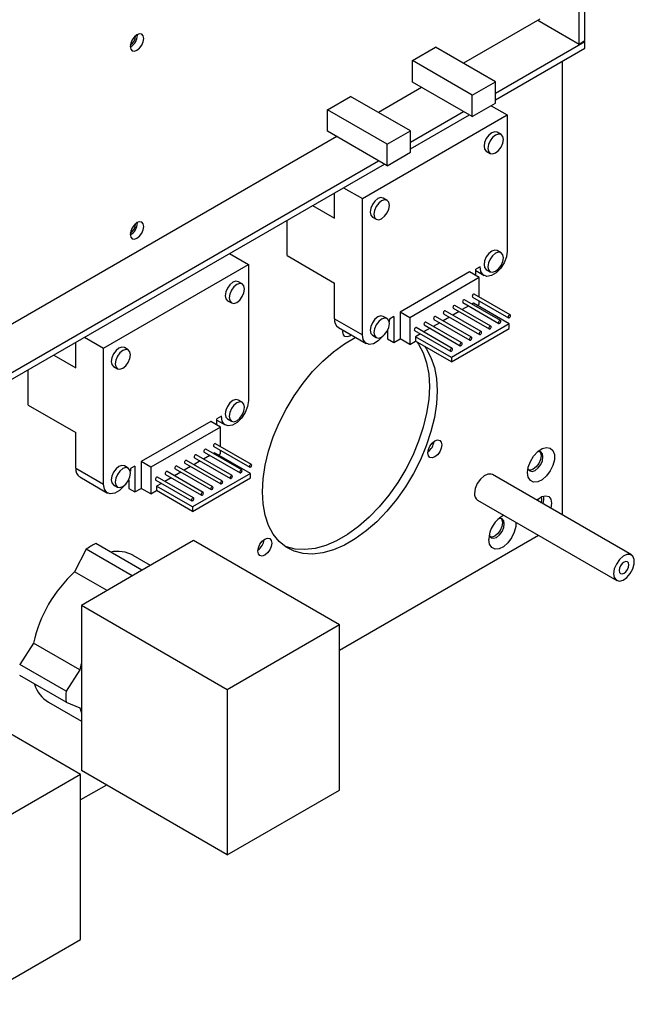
# Model space of a CAD drawing. Header units: millimetres. Extents: x 7146 to 9108, y -1574 to -663.
# Tile 285 of 289: x 8994 to 9106, y -1351 to -1171. Entities that reach past the tile are written whole.
import ezdxf

# ---------------------------------------------------------------- set-up
doc = ezdxf.new("R2010")
doc.units = ezdxf.units.MM
doc.header["$LTSCALE"] = 3

msp = doc.modelspace()

# ---------------------------------------------------------------- linework, layer by layer
at = {"linetype": 'Continuous', "lineweight": 30}
for p, q in [((9095.95, -1175.29), (9095.95, -1164.1)), ((9097.01, -1174.67), (9097.01, -1164.71)), ((9088.77, -1170.73), (9074.77, -1178.82)), ((9088.42, -1170.94), (9095.95, -1175.29)), ((9014.77, -1173.85), (9014.77, -1173.76)), ((9015.12, -1173.65), (9015.12, -1173.53)), ((9065.43, -1178.33), (9069.68, -1175.88)), ((9080.64, -1182.2), (9069.68, -1175.88)), ((9080.64, -1184.29), (9097.01, -1174.84)), ((9080.64, -1185.51), (9097.01, -1176.06)), ((9095.95, -1175.29), (9097.01, -1174.67)), ((9096.87, -1174.76), (9097.01, -1174.84)), ((9097.01, -1176.06), (9097.01, -1174.84)), ((9065.43, -1182.25), (9065.43, -1178.33)), ((9076.39, -1184.65), (9065.43, -1178.33)), ((9092.87, -1178.45), (9092.87, -1261.05)), ((9067.13, -1183.23), (9059.21, -1187.8)), ((9076.39, -1188.57), (9065.43, -1182.25)), ((9076.39, -1184.65), (9080.64, -1182.2)), ((9080.64, -1186.12), (9080.64, -1182.2)), ((9049.88, -1187.31), (9054.12, -1184.86)), ((9065.08, -1191.19), (9054.12, -1184.86)), ((9076.39, -1188.57), (9076.39, -1184.65)), ((9076.39, -1188.57), (9080.64, -1186.12)), ((9079.86, -1186.57), (9082.79, -1188.27)), ((9049.88, -1191.23), (9049.88, -1187.31)), ((9060.84, -1193.63), (9049.88, -1187.31)), ((9056.28, -1203.58), (9082.79, -1188.27)), ((9065.08, -1193.27), (9074.8, -1187.66)), ((9065.08, -1194.49), (9075.87, -1188.27)), ((9082.79, -1188.27), (9082.79, -1213.17)), ((9051.58, -1192.21), (8962.62, -1243.56)), ((9060.84, -1197.55), (9049.88, -1191.23)), ((9060.84, -1193.63), (9065.08, -1191.19)), ((9065.08, -1195.1), (9065.08, -1191.19)), ((9081.67, -1191.84), (9080.97, -1191.44)), ((9060.84, -1197.55), (9060.84, -1193.63)), ((9060.84, -1197.55), (9065.08, -1195.1)), ((9078.97, -1194.9), (9079.67, -1195.31)), ((8962.62, -1252.42), (9059.25, -1196.64)), ((8962.62, -1253.64), (9060.31, -1197.25)), ((9051.19, -1207.17), (9051.19, -1202.51)), ((9052.81, -1201.58), (9056.28, -1203.58)), ((9047.15, -1204.84), (9051.19, -1207.17)), ((9056.28, -1228.48), (9056.28, -1203.58)), ((9060.81, -1203.89), (9060.11, -1203.48)), ((9014.77, -1208.23), (9014.77, -1208.14)), ((9015.12, -1208.02), (9015.12, -1207.91)), ((9042.49, -1213.99), (9042.49, -1207.54)), ((9058.11, -1206.94), (9058.81, -1207.35)), ((9031.95, -1213.62), (9035.42, -1215.62)), ((9042.49, -1213.99), (9051.19, -1219.01)), ((9081.67, -1213.48), (9080.97, -1213.07)), ((9008.9, -1230.93), (9035.42, -1215.62)), ((9035.42, -1215.62), (9035.42, -1240.52)), ((9075.9, -1216.99), (9063.17, -1224.34)), ((9077.67, -1218.01), (9075.9, -1216.99)), ((9077.84, -1216.03), (9077.03, -1216.5)), ((9077.03, -1217.64), (9077.03, -1216.5)), ((9077.03, -1216.75), (9078.57, -1217.63)), ((9078.97, -1216.54), (9079.67, -1216.95)), ((9034.3, -1219.19), (9033.59, -1218.78)), ((9051.19, -1225.54), (9051.19, -1219.01)), ((9077.67, -1218.01), (9064.94, -1225.36)), ((9077.67, -1221.58), (9077.67, -1218.01)), ((9083.33, -1224.85), (9076.76, -1221.06)), ((9031.59, -1222.25), (9032.3, -1222.66)), ((9079.8, -1226.89), (9073.22, -1223.1)), ((9074.69, -1222.6), (9081.27, -1226.39)), ((9081.57, -1225.87), (9074.99, -1222.08)), ((9076.61, -1222.7), (9076.34, -1222.86)), ((9076.46, -1221.58), (9083.03, -1225.37)), ((9083.18, -1226.5), (9076.61, -1222.7)), ((9077.31, -1223.11), (9077.67, -1222.91)), ((9077.67, -1222.91), (9077.67, -1222.28)), ((9063.17, -1224.34), (9063.17, -1229.24)), ((9064.94, -1225.36), (9063.17, -1224.34)), ((9071.15, -1224.64), (9077.73, -1228.43)), ((9078.03, -1227.91), (9071.45, -1224.12)), ((9073.97, -1224.23), (9072.81, -1224.9)), ((9072.92, -1223.62), (9079.5, -1227.41)), ((9075.74, -1223.2), (9074.57, -1223.88)), ((9051.19, -1225.54), (9056.28, -1228.48)), ((9060.81, -1225.52), (9060.11, -1225.12)), ((9061.23, -1225.62), (9061.19, -1226.11)), ((9062.04, -1225.16), (9061.23, -1225.62)), ((9062.04, -1225.16), (9062.04, -1229.89)), ((9064.94, -1225.36), (9064.94, -1230.26)), ((9067.62, -1226.68), (9074.19, -1230.48)), ((9074.49, -1229.96), (9067.92, -1226.16)), ((9070.44, -1226.27), (9069.27, -1226.94)), ((9069.39, -1225.66), (9075.96, -1229.46)), ((9076.26, -1228.94), (9069.69, -1225.14)), ((9072.21, -1225.25), (9071.04, -1225.92)), ((9083.18, -1226.5), (9072.58, -1232.62)), ((9083.18, -1227.32), (9083.18, -1226.5)), ((9051.91, -1227.14), (9057, -1230.08)), ((9052.71, -1227.97), (9052.74, -1227.62)), ((9052.85, -1227.69), (9052.72, -1227.79)), ((9060.91, -1227.66), (9060.91, -1229.24)), ((9065.85, -1227.7), (9072.43, -1231.5)), ((9066.9, -1228.31), (9066, -1228.83)), ((9072.73, -1230.98), (9066.15, -1227.18)), ((9068.67, -1227.29), (9067.5, -1227.96)), ((9072.58, -1233.44), (9083.18, -1227.32)), ((9003.81, -1234.52), (9003.81, -1229.86)), ((9005.44, -1228.93), (9008.9, -1230.93)), ((9058.11, -1228.58), (9058.81, -1228.99)), ((9060.91, -1229.24), (9062.04, -1229.89)), ((9062.04, -1229.89), (9063.17, -1229.24)), ((9064.94, -1230.26), (9063.17, -1229.24)), ((9064.94, -1230.26), (9066, -1229.64)), ((9066, -1228.83), (9066, -1229.64)), ((9072.58, -1232.62), (9066, -1228.83)), ((9072.58, -1233.44), (9066, -1229.64)), ((9008.9, -1255.83), (9008.9, -1230.93)), ((9013.44, -1231.24), (9012.73, -1230.83)), ((8999.78, -1232.19), (9003.81, -1234.52)), ((9072.58, -1232.62), (9072.58, -1233.44)), ((8995.11, -1241.34), (8995.11, -1234.88)), ((9010.73, -1234.29), (9011.44, -1234.7)), ((9034.3, -1240.83), (9033.59, -1240.42)), ((8995.11, -1241.34), (9003.81, -1246.36)), ((9028.52, -1244.34), (9015.8, -1251.69)), ((9030.29, -1245.36), (9028.52, -1244.34)), ((9030.47, -1243.38), (9029.66, -1243.85)), ((9029.66, -1244.99), (9029.66, -1243.85)), ((9029.66, -1244.1), (9031.19, -1244.98)), ((9031.59, -1243.89), (9032.3, -1244.3)), ((9003.81, -1252.89), (9003.81, -1246.36)), ((9030.29, -1245.36), (9017.56, -1252.71)), ((9030.29, -1248.93), (9030.29, -1245.36)), ((9027.31, -1249.95), (9033.89, -1253.74)), ((9034.19, -1253.22), (9027.61, -1249.43)), ((9029.23, -1250.05), (9028.97, -1250.21)), ((9029.08, -1248.93), (9035.66, -1252.72)), ((9035.81, -1253.85), (9029.23, -1250.05)), ((9035.96, -1252.2), (9029.38, -1248.41)), ((9030.29, -1250.26), (9030.29, -1249.63)), ((9015.8, -1251.69), (9015.8, -1256.59)), ((9017.56, -1252.71), (9015.8, -1251.69)), ((9030.65, -1255.26), (9024.08, -1251.47)), ((9026.6, -1251.57), (9025.43, -1252.25)), ((9025.55, -1250.97), (9032.12, -1254.76)), ((9032.42, -1254.24), (9025.85, -1250.45)), ((9028.37, -1250.55), (9027.2, -1251.23)), ((9029.94, -1250.46), (9030.29, -1250.26)), ((9003.81, -1252.89), (9008.9, -1255.83)), ((9013.44, -1252.87), (9012.73, -1252.47)), ((9013.85, -1252.97), (9013.82, -1253.46)), ((9014.66, -1252.51), (9013.85, -1252.97)), ((9014.66, -1252.51), (9014.66, -1257.24)), ((9017.56, -1252.71), (9017.56, -1257.61)), ((9027.12, -1257.31), (9020.54, -1253.51)), ((9023.06, -1253.62), (9021.89, -1254.29)), ((9022.01, -1253.01), (9028.59, -1256.8)), ((9028.89, -1256.29), (9022.31, -1252.49)), ((9024.83, -1252.6), (9023.66, -1253.27)), ((9023.78, -1251.99), (9030.35, -1255.78)), ((9004.54, -1254.49), (9009.63, -1257.43)), ((9013.53, -1255.01), (9013.53, -1256.59)), ((9018.47, -1255.05), (9025.05, -1258.85)), ((9025.35, -1258.33), (9018.77, -1254.53)), ((9021.29, -1254.64), (9020.13, -1255.31)), ((9020.24, -1254.03), (9026.82, -1257.83)), ((9035.81, -1253.85), (9025.2, -1259.97)), ((9025.2, -1260.79), (9035.81, -1254.67)), ((9035.81, -1254.67), (9035.81, -1253.85)), ((9105.53, -1268.75), (9080.08, -1254.05)), ((9010.73, -1255.93), (9011.44, -1256.34)), ((9013.53, -1256.59), (9014.66, -1257.24)), ((9014.66, -1257.24), (9015.8, -1256.59)), ((9017.56, -1257.61), (9015.8, -1256.59)), ((9017.56, -1257.61), (9018.62, -1256.99)), ((9019.53, -1255.66), (9018.62, -1256.18)), ((9025.2, -1259.97), (9018.62, -1256.18)), ((9018.62, -1256.18), (9018.62, -1256.99)), ((9025.2, -1260.79), (9018.62, -1256.99)), ((9077.38, -1258.73), (9102.83, -1273.42)), ((9025.2, -1259.97), (9025.2, -1260.79)), ((9025.34, -1266.14), (9015.09, -1272.06)), ((9052.07, -1281.57), (9025.34, -1266.14)), ((9088.55, -1265.18), (9052.07, -1286.23)), ((9005.72, -1267.71), (9003.6, -1271.83)), ((9014.17, -1272.59), (9005.72, -1267.71)), ((9015.94, -1271.57), (9007.49, -1266.69)), ((9017.51, -1270.67), (9014.35, -1268.84)), ((9009.54, -1275.26), (9003.6, -1271.83)), ((9015.09, -1272.06), (9004.84, -1277.98)), ((9031.56, -1293.41), (9004.84, -1277.98)), ((9004.84, -1277.98), (9004.84, -1288.61)), ((9052.07, -1281.57), (9031.56, -1293.41)), ((9052.07, -1311.78), (9052.07, -1281.57)), ((8996.06, -1284.88), (8993.55, -1288.78)), ((9004.55, -1289.78), (8996.06, -1284.88)), ((9002.04, -1293.68), (8993.55, -1288.78)), ((9004.84, -1288.61), (9004.84, -1297.56)), ((9002.04, -1295.72), (8993.55, -1290.82)), ((9004.55, -1289.78), (9002.04, -1293.68)), ((9004.69, -1308.92), (8977.97, -1293.49)), ((9031.56, -1293.41), (9031.56, -1323.62)), ((8998.85, -1295.69), (9004.84, -1299.15)), ((9002.04, -1295.72), (9004.55, -1296.72)), ((9004.84, -1297.56), (9004.84, -1308.19)), ((9004.69, -1308.92), (8984.19, -1320.76)), ((9004.69, -1339.13), (9004.69, -1308.92)), ((9031.56, -1323.62), (9004.84, -1308.19)), ((9009.43, -1310.85), (9004.69, -1313.58)), ((9031.56, -1323.62), (9052.07, -1311.78)), ((8984.19, -1350.97), (9004.69, -1339.13))]:
    msp.add_line(p, q, dxfattribs=at)
at = {"linetype": 'Continuous', "lineweight": 30, "flags": 128}
for points in [[(9016.26, -1174.3), (9016.16, -1173.81), (9015.89, -1173.5), (9015.49, -1173.42), (9015.02, -1173.59), (9014.54, -1173.97), (9014.14, -1174.51), (9013.87, -1175.13), (9013.78, -1175.73), (9013.87, -1176.22), (9014.14, -1176.53), (9014.54, -1176.61), (9015.02, -1176.44), (9015.49, -1176.06), (9015.89, -1175.52), (9016.16, -1174.9), (9016.26, -1174.3)], [(9080.97, -1191.44), (9080.51, -1191.35), (9079.97, -1191.53), (9079.42, -1191.97), (9078.97, -1192.59), (9078.66, -1193.3), (9078.55, -1193.98), (9078.66, -1194.55), (9078.97, -1194.9), (9078.97, -1194.9)], [(9082.09, -1192.76), (9081.98, -1192.2), (9081.67, -1191.84), (9081.21, -1191.75), (9080.67, -1191.94), (9080.13, -1192.38), (9079.67, -1193), (9079.37, -1193.7), (9079.26, -1194.39), (9079.37, -1194.95), (9079.67, -1195.31), (9080.13, -1195.4), (9080.67, -1195.21), (9081.21, -1194.77), (9081.67, -1194.15), (9081.98, -1193.45), (9082.09, -1192.76)], [(9060.11, -1203.48), (9059.65, -1203.39), (9059.11, -1203.58), (9058.56, -1204.01), (9058.11, -1204.63), (9057.8, -1205.34), (9057.69, -1206.03)], [(9058.4, -1206.43), (9058.51, -1207), (9058.81, -1207.35), (9059.27, -1207.44), (9059.81, -1207.25), (9060.35, -1206.81), (9060.81, -1206.19), (9061.12, -1205.49), (9061.23, -1204.8), (9061.12, -1204.24), (9060.81, -1203.89), (9060.35, -1203.8), (9059.81, -1203.98), (9059.27, -1204.42), (9058.81, -1205.04), (9058.51, -1205.75), (9058.4, -1206.43)], [(9057.69, -1206.03), (9057.8, -1206.59), (9058.11, -1206.94), (9058.11, -1206.94)], [(9016.26, -1208.68), (9016.16, -1208.18), (9015.89, -1207.88), (9015.49, -1207.8), (9015.02, -1207.96), (9014.54, -1208.34), (9014.14, -1208.89), (9013.87, -1209.5), (9013.78, -1210.11), (9013.87, -1210.6), (9014.14, -1210.91), (9014.54, -1210.98), (9015.02, -1210.82), (9015.49, -1210.44), (9015.89, -1209.9), (9016.16, -1209.28), (9016.26, -1208.68)], [(9082.79, -1213.17), (9082.64, -1214.24), (9082.21, -1215.34), (9081.56, -1216.36), (9080.75, -1217.17), (9079.89, -1217.66), (9079.08, -1217.79), (9078.42, -1217.53), (9077.99, -1216.92), (9077.84, -1216.03)], [(9080.97, -1213.07), (9080.51, -1212.98), (9079.97, -1213.17), (9079.42, -1213.61), (9078.97, -1214.23), (9078.66, -1214.93), (9078.55, -1215.62), (9078.66, -1216.18), (9078.97, -1216.54), (9078.97, -1216.54)], [(9082.09, -1214.4), (9081.98, -1213.83), (9081.67, -1213.48), (9081.21, -1213.39), (9080.67, -1213.58), (9080.13, -1214.02), (9079.67, -1214.64), (9079.37, -1215.34), (9079.26, -1216.03), (9079.37, -1216.59), (9079.67, -1216.95), (9080.13, -1217.03), (9080.67, -1216.85), (9081.21, -1216.41), (9081.67, -1215.79), (9081.98, -1215.08), (9082.09, -1214.4)], [(9033.59, -1218.78), (9033.13, -1218.7), (9032.59, -1218.88), (9032.05, -1219.32), (9031.59, -1219.94), (9031.28, -1220.65), (9031.18, -1221.33), (9031.28, -1221.9), (9031.59, -1222.25), (9031.59, -1222.25)], [(9034.71, -1220.11), (9034.6, -1219.55), (9034.3, -1219.19), (9033.84, -1219.1), (9033.3, -1219.29), (9032.76, -1219.73), (9032.3, -1220.35), (9031.99, -1221.05), (9031.88, -1221.74), (9031.99, -1222.3), (9032.3, -1222.66), (9032.76, -1222.75), (9033.3, -1222.56), (9033.84, -1222.12), (9034.3, -1221.5), (9034.6, -1220.8), (9034.71, -1220.11)], [(9076.76, -1221.06), (9076.69, -1221.04), (9076.61, -1221.07), (9076.53, -1221.14), (9076.46, -1221.23), (9076.41, -1221.34), (9076.39, -1221.44)], [(9073.22, -1223.1), (9073.15, -1223.08), (9073.07, -1223.11), (9072.99, -1223.18), (9072.92, -1223.27), (9072.88, -1223.38), (9072.86, -1223.48)], [(9074.99, -1222.08), (9074.92, -1222.06), (9074.84, -1222.09), (9074.76, -1222.16), (9074.69, -1222.25), (9074.64, -1222.36), (9074.63, -1222.46)], [(9074.63, -1222.46), (9074.64, -1222.54), (9074.69, -1222.6), (9074.69, -1222.6)], [(9076.39, -1221.44), (9076.41, -1221.52), (9076.46, -1221.58), (9076.46, -1221.58)], [(9071.45, -1224.12), (9071.38, -1224.11), (9071.3, -1224.13), (9071.22, -1224.2), (9071.15, -1224.29), (9071.11, -1224.4), (9071.09, -1224.5)], [(9071.09, -1224.5), (9071.11, -1224.59), (9071.15, -1224.64), (9071.15, -1224.64)], [(9072.86, -1223.48), (9072.88, -1223.56), (9072.92, -1223.62), (9072.92, -1223.62)], [(9083.4, -1224.99), (9083.38, -1224.91), (9083.33, -1224.85), (9083.26, -1224.84), (9083.18, -1224.87), (9083.1, -1224.93), (9083.03, -1225.03), (9082.99, -1225.13), (9082.97, -1225.24), (9082.99, -1225.32), (9083.03, -1225.37), (9083.1, -1225.39), (9083.18, -1225.36), (9083.26, -1225.29), (9083.33, -1225.2), (9083.38, -1225.09), (9083.4, -1224.99)], [(9060.11, -1225.12), (9059.65, -1225.03), (9059.11, -1225.21), (9058.56, -1225.65), (9058.11, -1226.27), (9057.8, -1226.98), (9057.69, -1227.66)], [(9058.4, -1228.07), (9058.51, -1228.64), (9058.81, -1228.99), (9059.27, -1229.08), (9059.81, -1228.89), (9060.35, -1228.45), (9060.81, -1227.83), (9061.12, -1227.13), (9061.23, -1226.44), (9061.12, -1225.88), (9060.81, -1225.52), (9060.35, -1225.43), (9059.81, -1225.62), (9059.27, -1226.06), (9058.81, -1226.68), (9058.51, -1227.39), (9058.4, -1228.07)], [(9067.92, -1226.16), (9067.85, -1226.15), (9067.77, -1226.17), (9067.69, -1226.24), (9067.62, -1226.33), (9067.57, -1226.44), (9067.56, -1226.54)], [(9067.56, -1226.54), (9067.57, -1226.63), (9067.62, -1226.68), (9067.62, -1226.68)], [(9069.69, -1225.14), (9069.62, -1225.13), (9069.54, -1225.15), (9069.45, -1225.22), (9069.39, -1225.31), (9069.34, -1225.42), (9069.32, -1225.52)], [(9069.32, -1225.52), (9069.34, -1225.61), (9069.39, -1225.66), (9069.39, -1225.66)], [(9081.63, -1226.01), (9081.61, -1225.93), (9081.57, -1225.87), (9081.5, -1225.86), (9081.42, -1225.89), (9081.33, -1225.95), (9081.27, -1226.05), (9081.22, -1226.15), (9081.2, -1226.26), (9081.22, -1226.34), (9081.27, -1226.39), (9081.33, -1226.41), (9081.42, -1226.38), (9081.5, -1226.31), (9081.57, -1226.22), (9081.61, -1226.11), (9081.63, -1226.01)], [(9054.27, -1228.5), (9053.98, -1228.71), (9053.49, -1228.88), (9053.08, -1228.8), (9052.8, -1228.48), (9052.71, -1227.97)], [(9060.06, -1228.72), (9059.99, -1228.81), (9059.18, -1229.62), (9058.32, -1230.11), (9057.51, -1230.24), (9056.86, -1229.98), (9056.43, -1229.37), (9056.28, -1228.48)], [(9057.69, -1227.66), (9057.8, -1228.23), (9058.11, -1228.58), (9058.11, -1228.58)], [(9066.15, -1227.18), (9066.08, -1227.17), (9066, -1227.19), (9065.92, -1227.26), (9065.85, -1227.35), (9065.8, -1227.46), (9065.79, -1227.56)], [(9065.79, -1227.56), (9065.8, -1227.65), (9065.85, -1227.7), (9065.85, -1227.7)], [(9078.09, -1228.05), (9078.08, -1227.97), (9078.03, -1227.91), (9077.96, -1227.9), (9077.88, -1227.93), (9077.8, -1228), (9077.73, -1228.09), (9077.68, -1228.19), (9077.67, -1228.3), (9077.68, -1228.38), (9077.73, -1228.43), (9077.8, -1228.45), (9077.88, -1228.42), (9077.96, -1228.35), (9078.03, -1228.26), (9078.08, -1228.16), (9078.09, -1228.05)], [(9079.86, -1227.03), (9079.84, -1226.95), (9079.8, -1226.89), (9079.73, -1226.88), (9079.65, -1226.91), (9079.57, -1226.97), (9079.5, -1227.07), (9079.45, -1227.17), (9079.44, -1227.28), (9079.45, -1227.36), (9079.5, -1227.41), (9079.57, -1227.43), (9079.65, -1227.4), (9079.73, -1227.33), (9079.8, -1227.24), (9079.84, -1227.13), (9079.86, -1227.03)], [(9038, -1257.2), (9038.12, -1254.82), (9038.5, -1252.32), (9039.12, -1249.76), (9039.98, -1247.17), (9041.05, -1244.59), (9042.33, -1242.07), (9043.79, -1239.64), (9045.42, -1237.34), (9047.18, -1235.21), (9049.04, -1233.28), (9050.98, -1231.58), (9052.98, -1230.14), (9054.98, -1228.98), (9055.04, -1228.95)], [(9066.32, -1229.83), (9066.57, -1230.19), (9067.42, -1231.79), (9068.04, -1233.64), (9068.42, -1235.7), (9068.55, -1237.94), (9068.42, -1240.32), (9068.04, -1242.82), (9067.42, -1245.38), (9066.57, -1247.97), (9065.49, -1250.55), (9064.21, -1253.07), (9062.75, -1255.5), (9061.13, -1257.8), (9059.37, -1259.93), (9057.5, -1261.86), (9055.56, -1263.56), (9053.57, -1265), (9051.56, -1266.16), (9049.57, -1267.02), (9047.63, -1267.56), (9045.76, -1267.79), (9044, -1267.69), (9042.38, -1267.26), (9042, -1267.1)], [(9074.56, -1230.09), (9074.54, -1230.01), (9074.49, -1229.96), (9074.43, -1229.94), (9074.34, -1229.97), (9074.26, -1230.04), (9074.19, -1230.13), (9074.15, -1230.24), (9074.13, -1230.34), (9074.15, -1230.42), (9074.19, -1230.48), (9074.26, -1230.49), (9074.34, -1230.46), (9074.43, -1230.4), (9074.49, -1230.3), (9074.54, -1230.2), (9074.56, -1230.09)], [(9076.32, -1229.07), (9076.31, -1228.99), (9076.26, -1228.94), (9076.19, -1228.92), (9076.11, -1228.95), (9076.03, -1229.02), (9075.96, -1229.11), (9075.92, -1229.21), (9075.9, -1229.32), (9075.92, -1229.4), (9075.96, -1229.46), (9076.03, -1229.47), (9076.11, -1229.44), (9076.19, -1229.37), (9076.26, -1229.28), (9076.31, -1229.18), (9076.32, -1229.07)], [(9012.73, -1230.83), (9012.27, -1230.74), (9011.73, -1230.93), (9011.19, -1231.36), (9010.73, -1231.98), (9010.42, -1232.69), (9010.32, -1233.38)], [(9011.02, -1233.78), (9011.13, -1234.35), (9011.44, -1234.7), (9011.9, -1234.79), (9012.44, -1234.6), (9012.98, -1234.16), (9013.44, -1233.54), (9013.74, -1232.84), (9013.85, -1232.15), (9013.74, -1231.59), (9013.44, -1231.24), (9012.98, -1231.15), (9012.44, -1231.33), (9011.9, -1231.77), (9011.44, -1232.39), (9011.13, -1233.1), (9011.02, -1233.78)], [(9067.74, -1230.65), (9067.98, -1231), (9068.84, -1232.61), (9069.46, -1234.45), (9069.83, -1236.51), (9069.96, -1238.75), (9069.83, -1241.14), (9069.46, -1243.63), (9068.84, -1246.19), (9067.98, -1248.78), (9066.91, -1251.36), (9065.63, -1253.89), (9064.17, -1256.32), (9062.54, -1258.62), (9060.78, -1260.75), (9058.92, -1262.68), (9056.97, -1264.38), (9054.98, -1265.82), (9052.98, -1266.97), (9050.98, -1267.83), (9049.04, -1268.38), (9047.18, -1268.6), (9045.42, -1268.5), (9043.79, -1268.08), (9042.33, -1267.34), (9041.05, -1266.29), (9039.98, -1264.95), (9039.12, -1263.35), (9038.5, -1261.5), (9038.12, -1259.44), (9038, -1257.2), (9038, -1257.2)], [(9072.79, -1231.11), (9072.77, -1231.03), (9072.73, -1230.98), (9072.66, -1230.96), (9072.58, -1230.99), (9072.5, -1231.06), (9072.43, -1231.15), (9072.38, -1231.26), (9072.36, -1231.36), (9072.38, -1231.44), (9072.43, -1231.5), (9072.5, -1231.51), (9072.58, -1231.48), (9072.66, -1231.42), (9072.73, -1231.32), (9072.77, -1231.22), (9072.79, -1231.11)], [(9010.32, -1233.38), (9010.42, -1233.94), (9010.73, -1234.29), (9010.73, -1234.29)], [(9035.42, -1240.52), (9035.27, -1241.59), (9034.84, -1242.69), (9034.18, -1243.71), (9033.37, -1244.52), (9032.51, -1245.01), (9031.71, -1245.14), (9031.05, -1244.88), (9030.62, -1244.27), (9030.47, -1243.38)], [(9033.59, -1240.42), (9033.13, -1240.33), (9032.59, -1240.52), (9032.05, -1240.96), (9031.59, -1241.58), (9031.28, -1242.28), (9031.18, -1242.97), (9031.28, -1243.53), (9031.59, -1243.89), (9031.59, -1243.89)], [(9034.71, -1241.75), (9034.6, -1241.18), (9034.3, -1240.83), (9033.84, -1240.74), (9033.3, -1240.93), (9032.76, -1241.37), (9032.3, -1241.99), (9031.99, -1242.69), (9031.88, -1243.38), (9031.99, -1243.94), (9032.3, -1244.3), (9032.76, -1244.38), (9033.3, -1244.2), (9033.84, -1243.76), (9034.3, -1243.14), (9034.6, -1242.43), (9034.71, -1241.75)], [(9068.26, -1250.1), (9068.36, -1249.49), (9068.63, -1248.85), (9069.05, -1248.29), (9069.53, -1247.9), (9070.02, -1247.73), (9070.43, -1247.81), (9070.71, -1248.13), (9070.81, -1248.63), (9070.71, -1249.25), (9070.43, -1249.89), (9070.02, -1250.45), (9069.53, -1250.84), (9069.05, -1251.01), (9068.63, -1250.93), (9068.36, -1250.61), (9068.26, -1250.1)], [(9027.61, -1249.43), (9027.54, -1249.41), (9027.46, -1249.44), (9027.38, -1249.51), (9027.31, -1249.6), (9027.27, -1249.71), (9027.25, -1249.81)], [(9027.25, -1249.81), (9027.27, -1249.89), (9027.31, -1249.95), (9027.31, -1249.95)], [(9029.38, -1248.41), (9029.31, -1248.39), (9029.23, -1248.42), (9029.15, -1248.49), (9029.08, -1248.58), (9029.03, -1248.69), (9029.02, -1248.79)], [(9029.02, -1248.79), (9029.03, -1248.87), (9029.08, -1248.93), (9029.08, -1248.93)], [(9086.51, -1253.7), (9086.64, -1252.69), (9087.03, -1251.64), (9087.63, -1250.66), (9088.37, -1249.85), (9089.19, -1249.3), (9089.98, -1249.08), (9090.66, -1249.2), (9091.16, -1249.65), (9091.42, -1250.39), (9091.42, -1251.33), (9091.16, -1252.37), (9090.66, -1253.4), (9089.98, -1254.31), (9089.19, -1255), (9088.37, -1255.39), (9087.63, -1255.44), (9087.03, -1255.15), (9086.64, -1254.55), (9086.51, -1253.7)], [(9086.58, -1252.95), (9086.61, -1253.04), (9086.92, -1253.39), (9087.38, -1253.48), (9087.92, -1253.29), (9088.46, -1252.85), (9088.92, -1252.23), (9089.23, -1251.53), (9089.33, -1250.84), (9089.23, -1250.28), (9088.92, -1249.92), (9088.46, -1249.83), (9088.38, -1249.85)], [(9088.73, -1249.85), (9088.87, -1250.07), (9088.98, -1250.64), (9088.87, -1251.32), (9088.57, -1252.03), (9088.11, -1252.65), (9087.57, -1253.08), (9087.03, -1253.27), (9086.76, -1253.26)], [(9024.08, -1251.47), (9024.01, -1251.45), (9023.93, -1251.48), (9023.85, -1251.55), (9023.78, -1251.64), (9023.73, -1251.75), (9023.72, -1251.85)], [(9023.72, -1251.85), (9023.73, -1251.93), (9023.78, -1251.99), (9023.78, -1251.99)], [(9025.85, -1250.45), (9025.78, -1250.43), (9025.7, -1250.46), (9025.61, -1250.53), (9025.55, -1250.62), (9025.5, -1250.73), (9025.48, -1250.83)], [(9025.48, -1250.83), (9025.5, -1250.91), (9025.55, -1250.97), (9025.55, -1250.97)], [(9012.73, -1252.47), (9012.27, -1252.38), (9011.73, -1252.56), (9011.19, -1253), (9010.73, -1253.62), (9010.42, -1254.33), (9010.32, -1255.01)], [(9011.02, -1255.42), (9011.13, -1255.98), (9011.44, -1256.34), (9011.9, -1256.43), (9012.44, -1256.24), (9012.98, -1255.8), (9013.44, -1255.18), (9013.74, -1254.48), (9013.85, -1253.79), (9013.74, -1253.23), (9013.44, -1252.87), (9012.98, -1252.78), (9012.44, -1252.97), (9011.9, -1253.41), (9011.44, -1254.03), (9011.13, -1254.73), (9011.02, -1255.42)], [(9020.54, -1253.51), (9020.47, -1253.5), (9020.39, -1253.52), (9020.31, -1253.59), (9020.24, -1253.68), (9020.2, -1253.79), (9020.18, -1253.89)], [(9022.31, -1252.49), (9022.24, -1252.48), (9022.16, -1252.5), (9022.08, -1252.57), (9022.01, -1252.66), (9021.96, -1252.77), (9021.95, -1252.87)], [(9021.95, -1252.87), (9021.96, -1252.96), (9022.01, -1253.01), (9022.01, -1253.01)], [(9034.25, -1253.36), (9034.23, -1253.28), (9034.19, -1253.22), (9034.12, -1253.21), (9034.04, -1253.24), (9033.96, -1253.3), (9033.89, -1253.4), (9033.84, -1253.5), (9033.83, -1253.61), (9033.84, -1253.69), (9033.89, -1253.74), (9033.96, -1253.76), (9034.04, -1253.73), (9034.12, -1253.66), (9034.19, -1253.57), (9034.23, -1253.46), (9034.25, -1253.36)], [(9036.02, -1252.34), (9036, -1252.26), (9035.96, -1252.2), (9035.89, -1252.19), (9035.81, -1252.22), (9035.73, -1252.28), (9035.66, -1252.38), (9035.61, -1252.48), (9035.59, -1252.59), (9035.61, -1252.67), (9035.66, -1252.72), (9035.73, -1252.74), (9035.81, -1252.71), (9035.89, -1252.64), (9035.96, -1252.55), (9036, -1252.44), (9036.02, -1252.34)], [(9010.32, -1255.01), (9010.42, -1255.58), (9010.73, -1255.93), (9010.73, -1255.93)], [(9018.77, -1254.53), (9018.71, -1254.52), (9018.62, -1254.54), (9018.54, -1254.61), (9018.47, -1254.7), (9018.43, -1254.81), (9018.41, -1254.91)], [(9018.41, -1254.91), (9018.43, -1255), (9018.47, -1255.05), (9018.47, -1255.05)], [(9020.18, -1253.89), (9020.2, -1253.98), (9020.24, -1254.03), (9020.24, -1254.03)], [(9030.72, -1255.4), (9030.7, -1255.32), (9030.65, -1255.26), (9030.58, -1255.25), (9030.5, -1255.28), (9030.42, -1255.34), (9030.35, -1255.44), (9030.31, -1255.54), (9030.29, -1255.65), (9030.31, -1255.73), (9030.35, -1255.78), (9030.42, -1255.8), (9030.5, -1255.77), (9030.58, -1255.7), (9030.65, -1255.61), (9030.7, -1255.5), (9030.72, -1255.4)], [(9032.48, -1254.38), (9032.47, -1254.3), (9032.42, -1254.24), (9032.35, -1254.23), (9032.27, -1254.26), (9032.19, -1254.32), (9032.12, -1254.42), (9032.08, -1254.52), (9032.06, -1254.63), (9032.08, -1254.71), (9032.12, -1254.76), (9032.19, -1254.78), (9032.27, -1254.75), (9032.35, -1254.68), (9032.42, -1254.59), (9032.47, -1254.48), (9032.48, -1254.38)], [(9080.08, -1254.05), (9079.88, -1253.97), (9079.25, -1253.97), (9078.55, -1254.3), (9077.88, -1254.91), (9077.32, -1255.72), (9076.95, -1256.62), (9076.82, -1257.49)], [(9012.69, -1256.07), (9012.61, -1256.16), (9011.81, -1256.97), (9010.95, -1257.46), (9010.14, -1257.59), (9009.48, -1257.33), (9009.05, -1256.72), (9008.9, -1255.83)], [(9027.18, -1257.44), (9027.16, -1257.36), (9027.12, -1257.31), (9027.05, -1257.29), (9026.97, -1257.32), (9026.89, -1257.39), (9026.82, -1257.48), (9026.77, -1257.58), (9026.76, -1257.69), (9026.77, -1257.77), (9026.82, -1257.83), (9026.89, -1257.84), (9026.97, -1257.81), (9027.05, -1257.74), (9027.12, -1257.65), (9027.16, -1257.55), (9027.18, -1257.44)], [(9028.95, -1256.42), (9028.93, -1256.34), (9028.89, -1256.29), (9028.82, -1256.27), (9028.74, -1256.3), (9028.65, -1256.37), (9028.59, -1256.46), (9028.54, -1256.56), (9028.52, -1256.67), (9028.54, -1256.75), (9028.59, -1256.8), (9028.65, -1256.82), (9028.74, -1256.79), (9028.82, -1256.72), (9028.89, -1256.63), (9028.93, -1256.53), (9028.95, -1256.42)], [(9025.41, -1258.46), (9025.4, -1258.38), (9025.35, -1258.33), (9025.28, -1258.31), (9025.2, -1258.34), (9025.12, -1258.41), (9025.05, -1258.5), (9025, -1258.61), (9024.99, -1258.71), (9025, -1258.79), (9025.05, -1258.85), (9025.12, -1258.86), (9025.2, -1258.83), (9025.28, -1258.77), (9025.35, -1258.67), (9025.4, -1258.57), (9025.41, -1258.46)], [(9088.25, -1258.77), (9088.45, -1258.58), (9089.16, -1258.09), (9089.85, -1257.92), (9090.42, -1258.09), (9090.79, -1258.58), (9090.93, -1259.31)], [(9089.09, -1259.26), (9089.16, -1258.7), (9089.07, -1258.14)], [(9090.93, -1259.31), (9090.79, -1260.2), (9090.78, -1260.23)], [(9079.51, -1265.2), (9079.54, -1265.28), (9079.85, -1265.64), (9080.31, -1265.72), (9080.85, -1265.54), (9081.39, -1265.1), (9081.85, -1264.48), (9082.16, -1263.77), (9082.26, -1263.09), (9082.16, -1262.52), (9081.85, -1262.17), (9081.39, -1262.08), (9081.3, -1262.09)], [(9081.66, -1262.1), (9081.8, -1262.32), (9081.91, -1262.88)], [(9092.87, -1261.05), (9092.84, -1261.38), (9092.84, -1261.42)], [(9084.37, -1262.76), (9084.35, -1263.58), (9084.09, -1264.62), (9083.59, -1265.65), (9082.9, -1266.56), (9082.11, -1267.25), (9081.3, -1267.64), (9080.56, -1267.69), (9079.96, -1267.4), (9079.57, -1266.79), (9079.44, -1265.94), (9079.44, -1265.94)], [(9081.91, -1262.88), (9081.8, -1263.57), (9081.5, -1264.28), (9081.04, -1264.9), (9080.5, -1265.33), (9079.95, -1265.52), (9079.69, -1265.51)], [(9037.15, -1268.06), (9037.25, -1267.44), (9037.53, -1266.81), (9037.94, -1266.25), (9038.43, -1265.86), (9038.91, -1265.69), (9039.33, -1265.77), (9039.6, -1266.09), (9039.7, -1266.59), (9039.6, -1267.21), (9039.33, -1267.85), (9038.91, -1268.4), (9038.43, -1268.8), (9037.94, -1268.97), (9037.53, -1268.89), (9037.25, -1268.57), (9037.15, -1268.06)], [(9102.27, -1272.19), (9102.4, -1272.91), (9102.77, -1273.39), (9103.33, -1273.55), (9104.01, -1273.38), (9104.71, -1272.9), (9105.33, -1272.18), (9105.81, -1271.31), (9106.06, -1270.41), (9106.06, -1269.6), (9105.81, -1268.99), (9105.33, -1268.66), (9104.71, -1268.66), (9104.01, -1268.99), (9103.33, -1269.6), (9102.77, -1270.42), (9102.4, -1271.32), (9102.27, -1272.19)], [(9103.3, -1271.6), (9103.37, -1271.95), (9103.56, -1272.17), (9103.85, -1272.22), (9104.18, -1272.11), (9104.52, -1271.83), (9104.81, -1271.45), (9105, -1271.01), (9105.07, -1270.58), (9105, -1270.22), (9104.81, -1270), (9104.52, -1269.95), (9104.18, -1270.07), (9103.85, -1270.34), (9103.56, -1270.73), (9103.37, -1271.17), (9103.3, -1271.6)]]:
    msp.add_lwpolyline(points, dxfattribs=at)
at = {"linetype": 'Continuous', "lineweight": 30}
for centre, radius, start, end in [((9012.53, -1173.58), 2.59, 298.8545, 358.4184), ((9012.92, -1173.8), 1.85, 298.5352, 358.4521), ((9012.53, -1207.95), 2.59, 298.8556, 358.4177), ((9012.92, -1208.18), 1.85, 298.5341, 358.4535), ((9052.84, -1225.76), 1.67, 172.482, 236.2055), ((9066.56, -1247.65), 2.85, 306.9674, 353.0379), ((9005.46, -1253.11), 1.67, 172.4829, 236.2046), ((9078.08, -1257.67), 1.27, 172.0762, 236.6117), ((9086.54, -1258.53), 2.97, 342.6816, 10.6856), ((9084.51, -1266.03), 5.08, 117.1387, 179.0084), ((9035.45, -1265.61), 2.85, 306.9672, 353.0381), ((9015.3, -1282.27), 17.43, 116.6413, 123.3533), ((9011.44, -1274.27), 6.16, 61.7297, 101.7958), ((9020.96, -1290.56), 25.53, 132.8371, 167.1629), ((9025.67, -1294.35), 21.61, 164.5959, 167.7841), ((9001.9, -1290.61), 5.93, 197.8638, 239.0507), ((9019.45, -1294.7), 17.44, 176.6445, 183.3555), ((9012.81, -1294.35), 8.6, 195.9951, 201.8904)]:
    msp.add_arc(centre, radius, start, end, dxfattribs=at)

doc.saveas('drawing.dxf')
